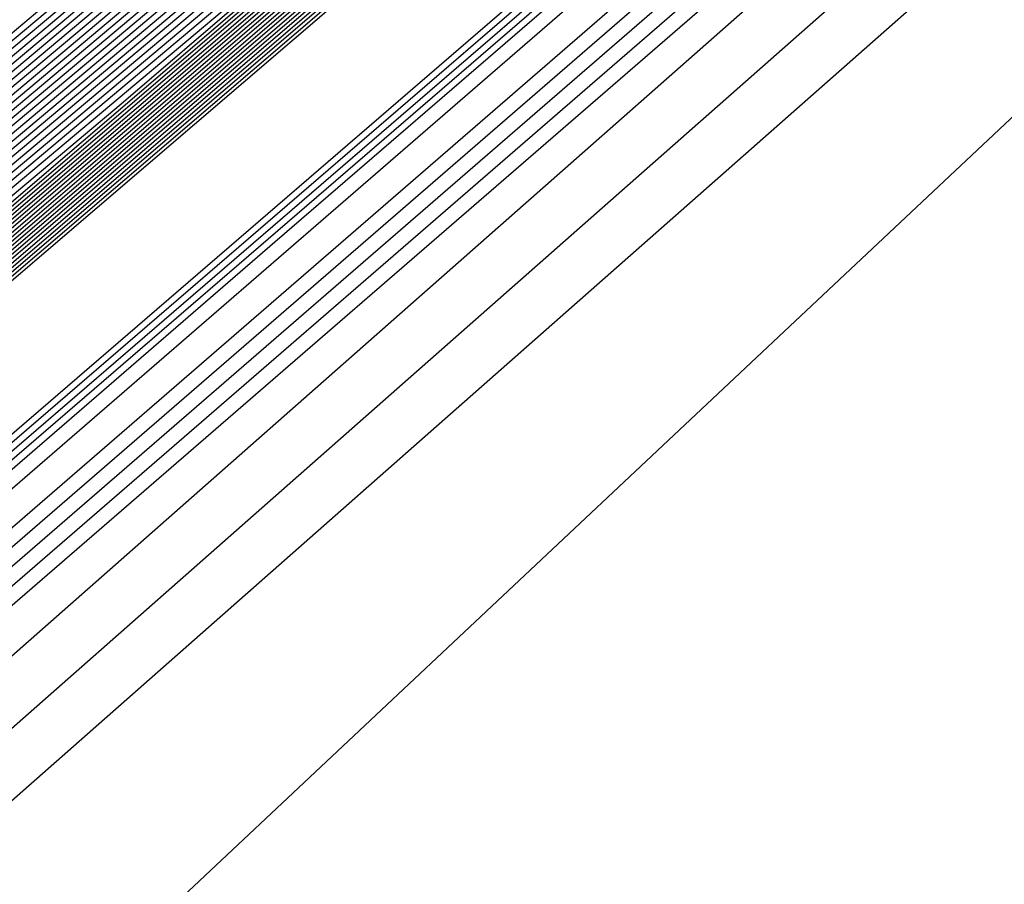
# Model space of a CAD drawing. Extents: x 3249832 to 3255657, y 13789405 to 13793316.
# Tile 716 of 1056: x 3253205.778 to 3253206.317, y 13791254.467 to 13791254.94. Entities that reach past the tile are written whole.
import ezdxf

# ---------------------------------------------------------------- set-up
doc = ezdxf.new("R2010")
doc.units = 0
doc.header["$LTSCALE"] = 100
doc.header["$MEASUREMENT"] = 0
for name, color, linetype in [('GRATIO_03231_CON', 1, 'CONTINUOUS'), ('GRATIO_0323_ICON', 1, 'CONTINUOUS'), ('TARGETS_EAST', 7, 'CONTINUOUS')]:
    doc.layers.add(name, color=color, linetype=linetype)

# ---------------------------------------------------------------- blocks, each defined once
blk = doc.blocks.new('Gratio_032316_contours')
at = {"layer": 'GRATIO_03231_CON', "color": 5, "linetype": 'Continuous', "flags": 128}
for points in [[(3253294.02117, 13791331.04278), (3253275.51252, 13791314.84857), (3253259.74641, 13791301.11971), (3253250.90118, 13791293.4869), (3253247.60749, 13791290.71421), (3253247.10911, 13791290.34906), (3253246.71171, 13791290.01217), (3253243.96878, 13791287.61762), (3253236.49572, 13791281.15281), (3253223.09361, 13791269.61112), (3253207.30623, 13791256.00981), (3253193.86302, 13791244.37213), (3253186.31196, 13791237.71784), (3253183.47503, 13791235.05279)], [(3253293.83167, 13791330.88045), (3253275.39736, 13791314.75135), (3253259.6945, 13791301.07777), (3253250.88464, 13791293.47583), (3253247.60402, 13791290.71447), (3253247.10757, 13791290.35085), (3253246.69656, 13791290.00204), (3253243.85762, 13791287.52479), (3253236.12374, 13791280.8358), (3253222.25472, 13791268.89288), (3253205.91767, 13791254.81834), (3253192.00653, 13791242.77561), (3253184.19264, 13791235.88971), (3253181.25697, 13791233.1319)], [(3253293.64218, 13791330.71812), (3253275.28219, 13791314.65413), (3253259.64258, 13791301.03582), (3253250.8681, 13791293.46475), (3253247.60055, 13791290.71473), (3253247.10604, 13791290.35265), (3253246.68141, 13791289.99191), (3253243.74646, 13791287.43197), (3253235.75176, 13791280.51879), (3253221.41583, 13791268.17464), (3253204.52912, 13791253.62687), (3253190.15004, 13791241.1791), (3253182.07332, 13791234.06158)], [(3253293.45268, 13791330.55578), (3253275.16702, 13791314.55691), (3253259.59067, 13791300.99388), (3253250.85155, 13791293.45368), (3253247.59708, 13791290.71499), (3253247.10451, 13791290.35445), (3253246.66626, 13791289.98178), (3253243.6353, 13791287.33914), (3253235.37978, 13791280.20179), (3253220.57694, 13791267.4564), (3253203.14057, 13791252.4354), (3253188.29355, 13791239.58258), (3253179.954, 13791232.23346)], [(3253308.44452, 13791343.76579), (3253293.07368, 13791330.23112), (3253274.93669, 13791314.36246), (3253259.48684, 13791300.90999), (3253250.81847, 13791293.43152), (3253247.59013, 13791290.71551), (3253247.10144, 13791290.35804), (3253246.63595, 13791289.96152), (3253243.41298, 13791287.15349), (3253234.63582, 13791279.56777), (3253218.89917, 13791266.01993), (3253200.36346, 13791250.05246), (3253184.58057, 13791236.38955), (3253175.71733, 13791228.58423), (3253172.40047, 13791225.5046), (3253171.87167, 13791224.84758), (3253171.83099, 13791224.68776), (3253171.81192, 13791224.61054), (3253171.80631, 13791224.57903), (3253171.80709, 13791224.56196), (3253171.81141, 13791224.55077), (3253171.8175, 13791224.5425)], [(3253308.192, 13791343.54795), (3253292.88418, 13791330.06879), (3253274.82152, 13791314.26524), (3253259.43492, 13791300.86805), (3253250.80192, 13791293.42045), (3253247.58666, 13791290.71576), (3253247.09991, 13791290.35984), (3253246.63023, 13791289.95949), (3253243.37731, 13791287.12548), (3253234.5186, 13791279.46953), (3253219.10173, 13791266.20888), (3253203.65505, 13791252.98282), (3253196.57706, 13791247.03615)], [(3253307.93948, 13791343.33011), (3253292.69468, 13791329.90645), (3253274.70635, 13791314.16802), (3253259.38301, 13791300.82611), (3253250.78538, 13791293.40937), (3253247.58319, 13791290.71602), (3253247.09838, 13791290.36164), (3253246.63006, 13791289.96223), (3253243.38596, 13791287.13554), (3253234.55099, 13791279.49977), (3253219.17525, 13791266.27429), (3253203.76972, 13791253.08339), (3253196.71057, 13791247.15255)], [(3253307.68696, 13791343.11228), (3253292.50518, 13791329.74412), (3253274.59119, 13791314.0708), (3253259.33109, 13791300.78416), (3253250.76884, 13791293.3983), (3253247.57972, 13791290.71628), (3253247.09685, 13791290.36343), (3253246.62988, 13791289.96496), (3253243.39462, 13791287.1456), (3253234.58339, 13791279.53), (3253219.24877, 13791266.33971), (3253203.88439, 13791253.18397), (3253196.84408, 13791247.26894)], [(3253307.18192, 13791342.67661), (3253292.12619, 13791329.41946), (3253274.36086, 13791313.87636), (3253259.22726, 13791300.70028), (3253250.73575, 13791293.37615), (3253247.57277, 13791290.7168), (3253247.09378, 13791290.36703), (3253246.62953, 13791289.97042), (3253243.41193, 13791287.16573), (3253234.64818, 13791279.59048), (3253219.39582, 13791266.47055), (3253204.11372, 13791253.38512), (3253197.11109, 13791247.50173)], [(3253306.9294, 13791342.45877), (3253291.93669, 13791329.25712), (3253274.24569, 13791313.77914), (3253259.17535, 13791300.65833), (3253250.71921, 13791293.36507), (3253247.5693, 13791290.71706), (3253247.09225, 13791290.36882), (3253246.62935, 13791289.97315), (3253243.42058, 13791287.17579), (3253234.68057, 13791279.62072), (3253219.46933, 13791266.53596), (3253204.22838, 13791253.4857), (3253197.2446, 13791247.61813)], [(3253306.67688, 13791342.24094), (3253291.74719, 13791329.09479), (3253274.13052, 13791313.68192), (3253259.12343, 13791300.61639), (3253250.70267, 13791293.354), (3253247.56583, 13791290.71731), (3253247.09072, 13791290.37062), (3253246.62918, 13791289.97588), (3253243.42924, 13791287.18585), (3253234.71297, 13791279.65096), (3253219.54285, 13791266.60138), (3253204.34305, 13791253.58627), (3253197.37811, 13791247.73453)], [(3253306.42436, 13791342.0231), (3253291.55769, 13791328.93246), (3253274.01535, 13791313.58469), (3253259.07151, 13791300.57445), (3253250.68613, 13791293.34292), (3253247.56236, 13791290.71757), (3253247.08919, 13791290.37242), (3253246.629, 13791289.97862), (3253243.43789, 13791287.19591), (3253234.74536, 13791279.68119), (3253219.61637, 13791266.6668), (3253204.45771, 13791253.68685), (3253197.51162, 13791247.85092)], [(3253305.91932, 13791341.58743), (3253291.17869, 13791328.60779), (3253273.78502, 13791313.39025), (3253258.96768, 13791300.49056), (3253250.65304, 13791293.32077), (3253247.55541, 13791290.71809), (3253247.08612, 13791290.37601), (3253246.62865, 13791289.98408), (3253243.4552, 13791287.21604), (3253234.81015, 13791279.74167), (3253219.76341, 13791266.79763), (3253204.68704, 13791253.888), (3253197.77863, 13791248.08372)], [(3253305.6668, 13791341.36959), (3253290.98919, 13791328.44546), (3253273.66985, 13791313.29303), (3253258.91577, 13791300.44861), (3253250.6365, 13791293.30969), (3253247.55194, 13791290.71835), (3253247.08459, 13791290.37781), (3253246.62848, 13791289.98681), (3253243.46386, 13791287.2261), (3253234.84255, 13791279.77191), (3253219.83693, 13791266.86305), (3253204.80171, 13791253.98858), (3253197.91214, 13791248.20012)], [(3253305.41428, 13791341.15176), (3253290.79969, 13791328.28313), (3253273.55469, 13791313.19581), (3253258.86385, 13791300.40667), (3253250.61995, 13791293.29862), (3253247.54847, 13791290.71861), (3253247.08306, 13791290.3796), (3253246.6283, 13791289.98954), (3253243.47251, 13791287.23616), (3253234.87494, 13791279.80214), (3253219.91045, 13791266.92847), (3253204.91637, 13791254.08915), (3253198.04565, 13791248.31651)], [(3253305.16176, 13791340.93392), (3253290.6102, 13791328.1208), (3253273.43952, 13791313.09859), (3253258.81194, 13791300.36473), (3253250.60341, 13791293.28754), (3253247.545, 13791290.71886), (3253247.08152, 13791290.3814), (3253246.62812, 13791289.99227), (3253243.48117, 13791287.24622), (3253234.90734, 13791279.83238), (3253219.98397, 13791266.99388), (3253205.03104, 13791254.18973), (3253198.17916, 13791248.43291)], [(3253304.65672, 13791340.49825), (3253290.2312, 13791327.79613), (3253273.20919, 13791312.90414), (3253258.70811, 13791300.28084), (3253250.57033, 13791293.26539), (3253247.53805, 13791290.71938), (3253247.07846, 13791290.385), (3253246.62777, 13791289.99774), (3253243.49848, 13791287.26634), (3253234.97213, 13791279.89286), (3253220.13101, 13791267.12472), (3253205.26037, 13791254.39088), (3253198.44617, 13791248.6657)], [(3253304.4042, 13791340.28041), (3253290.0417, 13791327.6338), (3253273.09402, 13791312.80692), (3253258.65619, 13791300.2389), (3253250.55378, 13791293.25432), (3253247.53458, 13791290.71964), (3253247.07693, 13791290.38679), (3253246.6276, 13791290.00047), (3253243.50713, 13791287.2764), (3253235.00453, 13791279.9231), (3253220.20453, 13791267.19013), (3253205.37503, 13791254.49146), (3253198.57968, 13791248.7821)], [(3253304.15168, 13791340.06258), (3253289.8522, 13791327.47147), (3253272.97886, 13791312.7097), (3253258.60428, 13791300.19695), (3253250.53724, 13791293.24324), (3253247.53111, 13791290.7199), (3253247.07539, 13791290.38859), (3253246.62742, 13791290.0032), (3253243.51579, 13791287.28647), (3253235.03692, 13791279.95333), (3253220.27805, 13791267.25555), (3253205.4897, 13791254.59203), (3253198.71319, 13791248.8985)], [(3253303.89916, 13791339.84474), (3253289.6627, 13791327.30914), (3253272.86369, 13791312.61248), (3253258.55236, 13791300.15501), (3253250.5207, 13791293.23216), (3253247.52764, 13791290.72015), (3253247.07386, 13791290.39039), (3253246.62724, 13791290.00593), (3253243.52444, 13791287.29653), (3253235.06932, 13791279.98357), (3253220.35157, 13791267.32097), (3253205.60436, 13791254.69261), (3253198.8467, 13791249.01489)], [(3253303.39412, 13791339.40907), (3253289.2837, 13791326.98447), (3253272.63335, 13791312.41804), (3253258.44853, 13791300.07112), (3253250.48761, 13791293.21001), (3253247.52069, 13791290.72067), (3253247.0708, 13791290.39398), (3253246.62689, 13791290.0114), (3253243.54175, 13791287.31665), (3253235.13411, 13791280.04405), (3253220.49861, 13791267.4518), (3253205.83369, 13791254.89376), (3253199.11371, 13791249.24769)], [(3253303.1416, 13791339.19123), (3253289.09421, 13791326.82214), (3253272.51819, 13791312.32081), (3253258.39661, 13791300.02918), (3253250.47107, 13791293.19894), (3253247.51722, 13791290.72093), (3253247.06927, 13791290.39578), (3253246.62672, 13791290.01413), (3253243.55041, 13791287.32671), (3253235.1665, 13791280.07429), (3253220.57213, 13791267.51722), (3253205.94836, 13791254.99434), (3253199.24722, 13791249.36409)], [(3253302.88908, 13791338.9734), (3253288.90471, 13791326.65981), (3253272.40302, 13791312.22359), (3253258.3447, 13791299.98724), (3253250.45453, 13791293.18786), (3253247.51375, 13791290.72119), (3253247.06773, 13791290.39757), (3253246.62654, 13791290.01686), (3253243.55907, 13791287.33677), (3253235.1989, 13791280.10452), (3253220.64565, 13791267.58263), (3253206.06302, 13791255.09491), (3253199.38073, 13791249.48048)], [(3253302.63656, 13791338.75556), (3253288.71521, 13791326.49747), (3253272.28786, 13791312.12637), (3253258.29278, 13791299.94529), (3253250.43798, 13791293.17679), (3253247.51028, 13791290.72145), (3253247.0662, 13791290.39937), (3253246.62637, 13791290.01959), (3253243.56772, 13791287.34683), (3253235.23129, 13791280.13476), (3253220.71917, 13791267.64805), (3253206.17769, 13791255.19549), (3253199.51423, 13791249.59688)], [(3253302.13153, 13791338.31989), (3253288.33621, 13791326.17281), (3253272.05752, 13791311.93193), (3253258.18895, 13791299.8614), (3253250.4049, 13791293.15464), (3253247.50334, 13791290.72196), (3253247.06314, 13791290.40297), (3253246.62601, 13791290.02505), (3253243.58503, 13791287.36696), (3253235.29608, 13791280.19524), (3253220.86621, 13791267.77889), (3253206.40702, 13791255.39664), (3253199.78125, 13791249.82967)], [(3253301.879, 13791338.10206), (3253288.14671, 13791326.01048), (3253271.94236, 13791311.83471), (3253258.13704, 13791299.81946), (3253250.38836, 13791293.14356), (3253247.49986, 13791290.72222), (3253247.0616, 13791290.40476), (3253246.62584, 13791290.02779), (3253243.59369, 13791287.37702), (3253235.32848, 13791280.22547), (3253220.93973, 13791267.8443), (3253206.52168, 13791255.49722), (3253199.91476, 13791249.94607)], [(3253301.62648, 13791337.88422), (3253287.95721, 13791325.84815), (3253271.82719, 13791311.73748), (3253258.08512, 13791299.77752), (3253250.37181, 13791293.13248), (3253247.49639, 13791290.72248), (3253247.06007, 13791290.40656), (3253246.62566, 13791290.03052), (3253243.60234, 13791287.38708), (3253235.36087, 13791280.25571), (3253221.01325, 13791267.90972), (3253206.63635, 13791255.59779), (3253200.04827, 13791250.06247)], [(3253301.37397, 13791337.66638), (3253287.76771, 13791325.68581), (3253271.71202, 13791311.64027), (3253258.03321, 13791299.73557), (3253250.35527, 13791293.12141), (3253247.49292, 13791290.72274), (3253247.05854, 13791290.40836), (3253246.62549, 13791290.03325), (3253243.611, 13791287.39714), (3253235.39327, 13791280.28595), (3253221.08677, 13791267.97514), (3253206.75101, 13791255.69837), (3253200.18178, 13791250.17887)], [(3253300.86893, 13791337.23071), (3253287.38872, 13791325.36115), (3253271.48169, 13791311.44582), (3253257.92938, 13791299.65169), (3253250.32219, 13791293.09926), (3253247.48598, 13791290.72325), (3253247.05547, 13791290.41195), (3253246.62514, 13791290.03871), (3253243.62831, 13791287.41727), (3253235.45806, 13791280.34643), (3253221.23381, 13791268.10597), (3253206.98034, 13791255.89952), (3253200.44879, 13791250.41166)], [(3253300.61641, 13791337.01288), (3253287.19922, 13791325.19882), (3253271.36652, 13791311.3486), (3253257.87746, 13791299.60974), (3253250.30564, 13791293.08818), (3253247.4825, 13791290.72351), (3253247.05394, 13791290.41375), (3253246.62496, 13791290.04144), (3253243.63696, 13791287.42733), (3253235.49045, 13791280.37666), (3253221.30733, 13791268.17139), (3253207.09501, 13791256.0001), (3253200.5823, 13791250.52806)], [(3253300.36389, 13791336.79504), (3253287.00972, 13791325.03648), (3253271.25136, 13791311.25138), (3253257.82555, 13791299.5678), (3253250.2891, 13791293.07711), (3253247.47903, 13791290.72377), (3253247.05241, 13791290.41554), (3253246.62478, 13791290.04418), (3253243.64562, 13791287.43739), (3253235.52285, 13791280.4069), (3253221.38085, 13791268.2368), (3253207.20967, 13791256.10068), (3253200.71581, 13791250.64445)], [(3253300.11137, 13791336.57721), (3253286.82022, 13791324.87415), (3253271.13619, 13791311.15416), (3253257.77363, 13791299.52586), (3253250.27256, 13791293.06603), (3253247.47556, 13791290.72403), (3253247.05088, 13791290.41734), (3253246.62461, 13791290.04691), (3253243.65427, 13791287.44745), (3253235.55525, 13791280.43714), (3253221.45437, 13791268.30222), (3253207.32434, 13791256.20125), (3253200.84931, 13791250.76085)], [(3253299.60633, 13791336.14153), (3253286.44122, 13791324.54949), (3253270.90586, 13791310.95971), (3253257.6698, 13791299.44197), (3253250.23947, 13791293.04388), (3253247.46862, 13791290.72454), (3253247.04781, 13791290.42093), (3253246.62426, 13791290.05237), (3253243.67158, 13791287.46757), (3253235.62004, 13791280.49761), (3253221.60141, 13791268.43306), (3253207.55367, 13791256.4024), (3253201.11633, 13791250.99364)], [(3253299.35381, 13791335.9237), (3253286.25172, 13791324.38716), (3253270.79069, 13791310.86249), (3253257.61789, 13791299.40003), (3253250.22293, 13791293.0328), (3253247.46514, 13791290.7248), (3253247.04628, 13791290.42273), (3253246.62408, 13791290.0551), (3253243.68024, 13791287.47763), (3253235.65243, 13791280.52785), (3253221.67493, 13791268.49847), (3253207.66834, 13791256.50298), (3253201.24984, 13791251.11004)], [(3253299.10129, 13791335.70586), (3253286.06223, 13791324.22482), (3253270.67552, 13791310.76527), (3253257.56597, 13791299.35808), (3253250.20639, 13791293.02173), (3253247.46167, 13791290.72506), (3253247.04475, 13791290.42453), (3253246.62391, 13791290.05783), (3253243.68889, 13791287.4877), (3253235.68483, 13791280.55809), (3253221.74845, 13791268.56389), (3253207.783, 13791256.60355), (3253201.38335, 13791251.22644)], [(3253298.84877, 13791335.48803), (3253285.87273, 13791324.06249), (3253270.56035, 13791310.66805), (3253257.51405, 13791299.31614), (3253250.18984, 13791293.01065), (3253247.4582, 13791290.72532), (3253247.04322, 13791290.42633), (3253246.62373, 13791290.06056), (3253243.69755, 13791287.49776), (3253235.71722, 13791280.58833), (3253221.82197, 13791268.62931), (3253207.89767, 13791256.70413), (3253201.51686, 13791251.34284)], [(3253298.34373, 13791335.05235), (3253285.49373, 13791323.73782), (3253270.33006, 13791310.47357), (3253257.41034, 13791299.23211), (3253250.15702, 13791292.9882), (3253247.45165, 13791290.72536), (3253247.04061, 13791290.42937), (3253246.62378, 13791290.06555), (3253243.71512, 13791287.51757), (3253235.78213, 13791280.64867), (3253221.96904, 13791268.7601), (3253208.127, 13791256.90528), (3253201.78387, 13791251.57563)], [(3253298.09121, 13791334.83452), (3253285.30424, 13791323.57548), (3253270.21493, 13791310.37629), (3253257.35856, 13791299.19), (3253250.14077, 13791292.97675), (3253247.44864, 13791290.72505), (3253247.03961, 13791290.4305), (3253246.62406, 13791290.06771), (3253243.72406, 13791287.52727), (3253235.81466, 13791280.67874), (3253222.0426, 13791268.82547), (3253208.24167, 13791257.00585), (3253201.91738, 13791251.69203)]]:
    blk.add_lwpolyline(points, dxfattribs=at)
at = {"layer": 'GRATIO_03231_CON', "color": 1, "linetype": 'Continuous', "flags": 128}
for points in [[(3253305.67252, 13791341.15943), (3253291.44112, 13791328.73289), (3253274.09304, 13791313.59512), (3253259.13586, 13791300.57928), (3253250.7226, 13791293.32407), (3253247.58798, 13791290.69058), (3253247.11217, 13791290.34546), (3253246.74202, 13791290.03243), (3253244.1911, 13791287.80327), (3253237.23968, 13791281.78682), (3253224.77139, 13791271.04759), (3253210.08333, 13791258.39275), (3253197.57601, 13791247.56516)], [(3253301.48161, 13791337.48281), (3253288.76214, 13791326.38505), (3253272.61894, 13791312.30302), (3253258.50087, 13791300.02092), (3253250.53561, 13791293.15728), (3253247.56601, 13791290.66808), (3253247.1137, 13791290.34367), (3253246.75717, 13791290.04256), (3253244.30226, 13791287.8961), (3253237.61166, 13791282.10383), (3253225.61027, 13791271.76582), (3253211.47189, 13791259.58422), (3253199.4325, 13791249.16167)], [(3253297.2907, 13791333.80618), (3253286.08317, 13791324.03722), (3253271.14483, 13791311.01092), (3253257.86588, 13791299.46255), (3253250.34863, 13791292.99048), (3253247.54404, 13791290.64559), (3253247.11524, 13791290.34187), (3253246.77232, 13791290.05269), (3253244.41342, 13791287.98892), (3253237.98364, 13791282.42084), (3253226.44916, 13791272.48406), (3253212.86044, 13791260.77569), (3253201.28899, 13791250.75819)], [(3253283.4042, 13791321.68939), (3253269.67074, 13791309.71882), (3253257.23089, 13791298.90419), (3253250.16164, 13791292.82369), (3253247.52207, 13791290.6231), (3253247.11677, 13791290.34007), (3253246.78748, 13791290.06281), (3253244.52458, 13791288.08175), (3253238.35562, 13791282.73785), (3253227.28805, 13791273.2023), (3253214.24899, 13791261.96716), (3253203.14548, 13791252.3547), (3253196.90856, 13791246.85849)], [(3253284.71798, 13791322.7763), (3253278.04625, 13791316.99372), (3253266.72253, 13791307.13463), (3253255.9609, 13791297.78746), (3253249.78767, 13791292.4901), (3253247.47813, 13791290.57812), (3253247.11983, 13791290.33648), (3253246.81778, 13791290.08307), (3253244.7469, 13791288.2674), (3253239.09958, 13791283.37186), (3253228.96583, 13791274.63877), (3253217.0261, 13791264.3501), (3253206.85846, 13791255.54773), (3253201.14719, 13791250.51475)], [(3253265.24844, 13791305.84253), (3253255.32591, 13791297.2291), (3253249.60069, 13791292.32331), (3253247.45616, 13791290.55562), (3253247.12136, 13791290.33468), (3253246.83293, 13791290.0932), (3253244.85806, 13791288.36023), (3253239.47156, 13791283.68887), (3253229.80472, 13791275.35701), (3253218.41465, 13791265.54157), (3253208.71495, 13791257.14425), (3253203.26651, 13791252.34288), (3253201.21954, 13791250.41992)], [(3253219.80321, 13791266.73304), (3253210.57144, 13791258.74076), (3253205.38583, 13791254.17101), (3253203.4376, 13791252.34081), (3253203.10639, 13791251.87832), (3253203.04337, 13791251.64335), (3253202.98577, 13791251.42247), (3253202.94238, 13791251.23391), (3253203.08126, 13791251.23357), (3253204.20773, 13791252.12802), (3253207.28638, 13791254.76146), (3253212.79514, 13791259.54974), (3253219.26508, 13791265.19521)], [(3253221.19176, 13791267.92451), (3253212.42793, 13791260.33728), (3253207.50515, 13791255.99914), (3253205.65567, 13791254.2617), (3253205.34124, 13791253.82265), (3253205.28141, 13791253.59959), (3253205.22674, 13791253.3899), (3253205.18554, 13791253.2109), (3253205.33755, 13791253.22823), (3253206.54802, 13791254.20083), (3253209.85361, 13791257.03597), (3253215.76882, 13791262.18177), (3253222.7194, 13791268.24964)]]:
    blk.add_lwpolyline(points, dxfattribs=at)
at = {"layer": 'GRATIO_0323_ICON', "color": 7, "linetype": 'Continuous', "flags": 128}
for points in [[(3253293.26318, 13791330.39345), (3253275.05185, 13791314.45969), (3253259.53875, 13791300.95194), (3253250.83501, 13791293.4426), (3253247.59361, 13791290.71525), (3253247.10298, 13791290.35624), (3253246.6511, 13791289.97165), (3253243.52414, 13791287.24631), (3253235.0078, 13791279.88478), (3253219.73806, 13791266.73817), (3253201.75202, 13791251.24392), (3253186.43706, 13791237.98607), (3253177.83468, 13791230.40533)], [(3253307.43444, 13791342.89444), (3253292.31568, 13791329.58179), (3253274.47602, 13791313.97358), (3253259.27918, 13791300.74222), (3253250.7523, 13791293.38722), (3253247.57625, 13791290.71654), (3253247.09531, 13791290.36523), (3253246.62971, 13791289.96769), (3253243.40327, 13791287.15567), (3253234.61578, 13791279.56024), (3253219.3223, 13791266.40513), (3253203.99905, 13791253.28454), (3253196.97759, 13791247.38534)], [(3253306.17184, 13791341.80526), (3253291.36819, 13791328.77013), (3253273.90019, 13791313.48747), (3253259.0196, 13791300.5325), (3253250.66958, 13791293.33184), (3253247.55889, 13791290.71783), (3253247.08765, 13791290.37421), (3253246.62883, 13791289.98135), (3253243.44655, 13791287.20597), (3253234.77776, 13791279.71143), (3253219.68989, 13791266.73221), (3253204.57238, 13791253.78743), (3253197.64512, 13791247.96732)], [(3253304.90924, 13791340.71608), (3253290.4207, 13791327.95847), (3253273.32436, 13791313.00136), (3253258.76002, 13791300.32278), (3253250.58687, 13791293.27647), (3253247.54153, 13791290.71912), (3253247.07999, 13791290.3832), (3253246.62795, 13791289.99501), (3253243.48982, 13791287.25628), (3253234.93973, 13791279.86262), (3253220.05749, 13791267.0593), (3253205.1457, 13791254.2903), (3253198.31267, 13791248.54931)], [(3253303.64664, 13791339.62691), (3253289.4732, 13791327.1468), (3253272.74852, 13791312.51526), (3253258.50045, 13791300.11307), (3253250.50416, 13791293.22109), (3253247.52417, 13791290.72041), (3253247.07233, 13791290.39218), (3253246.62707, 13791290.00866), (3253243.5331, 13791287.30659), (3253235.10171, 13791280.01381), (3253220.42509, 13791267.38638), (3253205.71903, 13791254.79319), (3253198.9802, 13791249.13129)], [(3253302.38404, 13791338.53773), (3253288.52571, 13791326.33514), (3253272.17269, 13791312.02915), (3253258.24087, 13791299.90335), (3253250.42144, 13791293.16571), (3253247.50681, 13791290.7217), (3253247.06467, 13791290.40117), (3253246.62619, 13791290.02232), (3253243.57638, 13791287.3569), (3253235.26369, 13791280.165), (3253220.79269, 13791267.71347), (3253206.29235, 13791255.29606), (3253199.64775, 13791249.71328)], [(3253301.12145, 13791337.44855), (3253287.57822, 13791325.52348), (3253271.59685, 13791311.54304), (3253257.98129, 13791299.69363), (3253250.33873, 13791293.11033), (3253247.48945, 13791290.723), (3253247.05701, 13791290.41015), (3253246.62531, 13791290.03598), (3253243.61965, 13791287.4072), (3253235.42566, 13791280.31619), (3253221.16029, 13791268.04055), (3253206.86568, 13791255.79895), (3253200.31528, 13791250.29526)], [(3253299.85885, 13791336.35937), (3253286.63072, 13791324.71182), (3253271.02102, 13791311.05694), (3253257.72172, 13791299.48391), (3253250.25601, 13791293.05496), (3253247.47209, 13791290.72429), (3253247.04935, 13791290.41914), (3253246.62443, 13791290.04964), (3253243.66293, 13791287.45751), (3253235.58764, 13791280.46738), (3253221.52789, 13791268.36764), (3253207.439, 13791256.30182), (3253200.98282, 13791250.87725)], [(3253298.59625, 13791335.27019), (3253285.68323, 13791323.90016), (3253270.44519, 13791310.57083), (3253257.46214, 13791299.2742), (3253250.1733, 13791292.99958), (3253247.45473, 13791290.72558), (3253247.04168, 13791290.42812), (3253246.62355, 13791290.0633), (3253243.7062, 13791287.50782), (3253235.74962, 13791280.61857), (3253221.89549, 13791268.69472), (3253208.01233, 13791256.80471), (3253201.65036, 13791251.45923)], [(3253288.90889, 13791326.45292), (3253280.72523, 13791319.34155), (3253268.19664, 13791308.42673), (3253256.59589, 13791298.34582), (3253249.97466, 13791292.6569), (3253247.5001, 13791290.60061), (3253247.1183, 13791290.33828), (3253246.80263, 13791290.07294), (3253244.63574, 13791288.17457), (3253238.7276, 13791283.05485), (3253228.12694, 13791273.92054), (3253215.63755, 13791263.15863), (3253205.00197, 13791253.95122), (3253199.02788, 13791248.68662)]]:
    blk.add_lwpolyline(points, dxfattribs=at)

msp = doc.modelspace()

# ---------------------------------------------------------------- block references
at = {"layer": 'TARGETS_EAST'}
msp.add_blockref('Gratio_032316_contours', (0, 0), dxfattribs=at)

doc.saveas('drawing.dxf')
